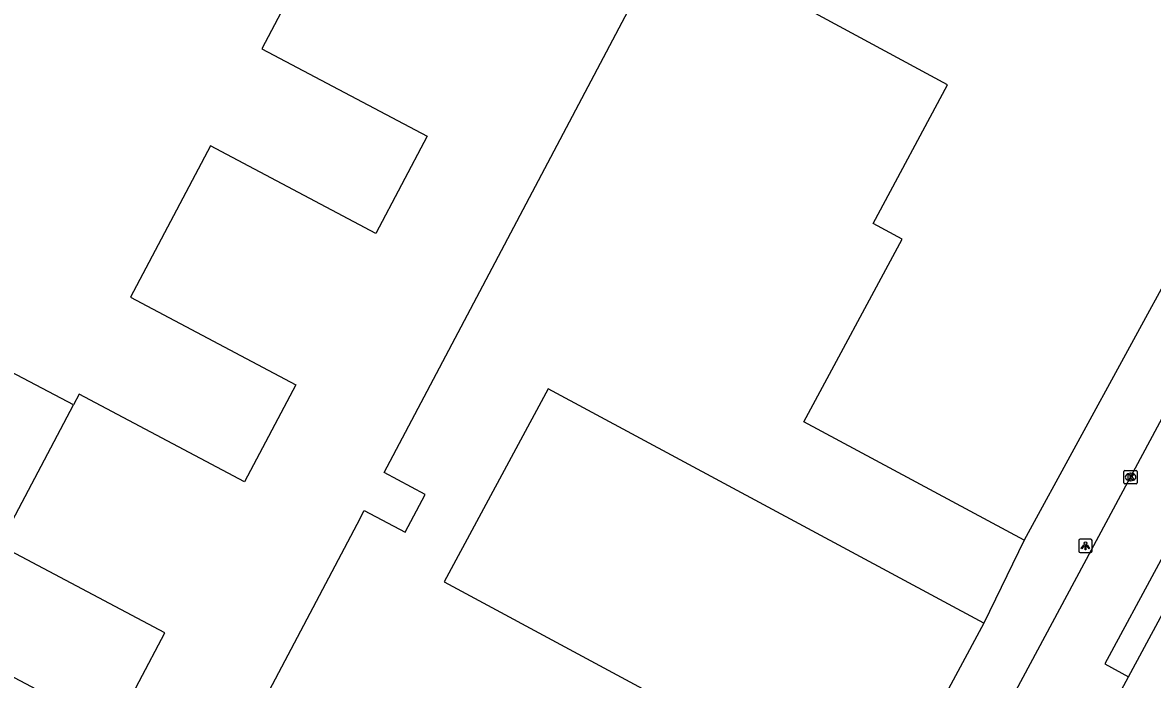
# Model space of a CAD drawing. Extents: x 159489 to 160304, y 383826 to 384530.
# Drawn here: x 159683.9 to 159768.9, y 384121.1 to 384170.4 of the extents above; entities that cross this region are included whole.
import ezdxf

# ---------------------------------------------------------------- set-up
doc = ezdxf.new("R2010")
doc.units = 0
for name, color, linetype in [('IMGEO_Kolk', 7, 'Continuous'), ('IMGEO_Lichtpunt', 7, 'Continuous'), ('IMGEO_Pand', 7, 'Continuous'), ('IMGEO_Rijbaan_lokaal_gesloten', 7, 'Continuous'), ('IMGEO_Voetpad_open', 7, 'Continuous')]:
    doc.layers.add(name, color=color, linetype=linetype)

msp = doc.modelspace()

# ---------------------------------------------------------------- linework, layer by layer
at = {"layer": 'IMGEO_Kolk'}
for p, q in [((159766.73, 384135.832), (159766.73, 384136.684)), ((159766.805, 384136.758), (159767.657, 384136.758)), ((159767.218, 384136.538), (159767.243, 384136.538)), ((159767.731, 384136.684), (159767.731, 384135.832)), ((159767.657, 384135.758), (159766.805, 384135.758)), ((159767.241, 384135.978), (159767.216, 384135.978))]:
    msp.add_line(p, q, dxfattribs=at)
for points in [[(159766.73, 384135.832), (159766.73, 384136.684)], [(159766.805, 384136.758), (159767.657, 384136.758)], [(159767.051, 384136.458), (159767.174, 384136.458), (159767.174, 384136.307), (159767.304, 384136.458), (159767.468, 384136.458), (159767.322, 384136.307), (159767.475, 384136.058), (159767.323, 384136.058), (159767.238, 384136.222), (159767.174, 384136.155), (159767.174, 384136.058), (159767.051, 384136.058), (159767.051, 384136.458)], [(159767.731, 384136.684), (159767.731, 384135.832)], [(159767.657, 384135.758), (159766.805, 384135.758)]]:
    msp.add_lwpolyline(points, dxfattribs=at)
for centre, start, end in [((159766.807, 384136.682), 91.55205, 178.44795), ((159766.807, 384136.682), 91.55205, 178.44795), ((159767.655, 384136.682), 1.55205, 88.44795), ((159767.655, 384136.682), 1.55205, 88.44795), ((159766.807, 384135.834), 181.55205, 268.44795), ((159766.807, 384135.834), 181.55205, 268.44795), ((159767.655, 384135.834), 271.55205, 358.44795), ((159767.655, 384135.834), 271.55205, 358.44795)]:
    msp.add_arc(centre, 0.0765, start, end, dxfattribs=at)
for centre, major_axis, ratio, start_param, end_param in [((159767.217, 384136.258), (-0.387, 0.002), 0.722429, 4.712389, 7.853982), ((159767.242, 384136.258), (-0.39, 0.002), 0.717154, 1.570796, 4.712389)]:
    msp.add_ellipse(centre, major_axis=major_axis, ratio=ratio, start_param=start_param, end_param=end_param, dxfattribs=at)
at = {"layer": 'IMGEO_Lichtpunt'}
for p, q in [((159763.33, 384131.493), (159763.33, 384130.686)), ((159763.33, 384131.493), (159763.33, 384130.686)), ((159764.232, 384131.588), (159763.424, 384131.588)), ((159764.232, 384131.588), (159763.424, 384131.588)), ((159764.326, 384130.686), (159764.326, 384131.493)), ((159764.326, 384130.686), (159764.326, 384131.493)), ((159763.424, 384130.592), (159764.232, 384130.592)), ((159763.424, 384130.592), (159764.232, 384130.592))]:
    msp.add_line(p, q, dxfattribs=at)
for points in [[(159763.704, 384131.157), (159763.743, 384131.129), (159763.555, 384130.867), (159763.517, 384130.894), (159763.704, 384131.157)], [(159763.806, 384131.109), (159763.853, 384131.109), (159763.853, 384130.787), (159763.806, 384130.787), (159763.806, 384131.109)], [(159763.916, 384131.129), (159763.954, 384131.156), (159764.141, 384130.894), (159764.102, 384130.866), (159763.916, 384131.129)]]:
    msp.add_lwpolyline(points, dxfattribs=at)
msp.add_circle((159763.829, 384131.291), 0.0994, dxfattribs=at)
for centre, start, end in [((159763.424, 384131.493), 90, 180), ((159763.424, 384131.493), 90, 180), ((159764.232, 384131.493), 0, 90), ((159764.232, 384131.493), 0, 90), ((159763.424, 384130.686), 180, 270), ((159763.424, 384130.686), 180, 270), ((159764.232, 384130.686), 270, 0), ((159764.232, 384130.686), 270, 360)]:
    msp.add_arc(centre, 0.0946, start, end, dxfattribs=at)
at = {"layer": 'IMGEO_Pand'}
for points in [[(159759.218, 384131.522), (159742.655, 384140.419), (159750.036, 384154.135), (159747.85, 384155.324), (159753.455, 384165.727), (159741.891, 384171.976), (159749.801, 384186.691), (159751.335, 384187.138)], [(159721.988, 384176.427), (159720.309, 384173.25), (159707.869, 384179.82), (159701.859, 384168.45), (159714.299, 384161.869), (159710.44, 384154.57), (159698, 384161.15), (159691.98, 384149.78), (159704.42, 384143.2), (159700.579, 384135.9), (159688.119, 384142.479), (159687.696, 384141.679)], [(159691.579, 384099.696), (159709.034, 384132.721), (159709.579, 384133.752), (159712.659, 384132.11), (159714.168, 384134.941), (159711.071, 384136.599), (159711.529, 384137.442), (159729.91, 384172.22), (159721.988, 384176.427)], [(159781.081, 384171.509), (159772.985, 384156.701), (159771.281, 384156.067), (159769.847, 384153.424), (159770.883, 384152.856), (159759.218, 384131.522)], [(159661.097, 384155.654), (159640.799, 384117.299), (159641.726, 384116.807), (159642.659, 384118.574), (159642.924, 384118.433), (159642.974, 384118.53), (159674.217, 384102.022), (159674.165, 384101.923), (159674.429, 384101.789), (159673.691, 384100.384), (159680.029, 384097.039), (159684.69, 384105.859), (159672.239, 384112.45), (159678.25, 384123.82), (159690.709, 384117.239), (159694.57, 384124.549), (159682.119, 384131.13), (159687.696, 384141.679)], [(159687.696, 384141.679), (159661.097, 384155.654)], [(159756.188, 384125.276), (159723.412, 384142.894), (159715.597, 384128.371), (159748.367, 384110.748)], [(159756.188, 384125.276), (159748.367, 384110.748)]]:
    msp.add_lwpolyline(points, dxfattribs=at)
at = {"layer": 'IMGEO_Rijbaan_lokaal_gesloten'}
for points in [[(159732.135, 384070.941), (159785.06, 384169.44)], [(159775.147, 384136.187), (159773.371, 384137.146), (159765.302, 384122.213), (159767.077, 384121.254)], [(159764.983, 384117.379), (159767.077, 384121.254)]]:
    msp.add_lwpolyline(points, dxfattribs=at)
at = {"layer": 'IMGEO_Voetpad_open'}
for points in [[(159767.077, 384121.254), (159775.147, 384136.187)], [(159759.218, 384131.522), (159756.188, 384125.276)]]:
    msp.add_lwpolyline(points, dxfattribs=at)

doc.saveas('drawing.dxf')
